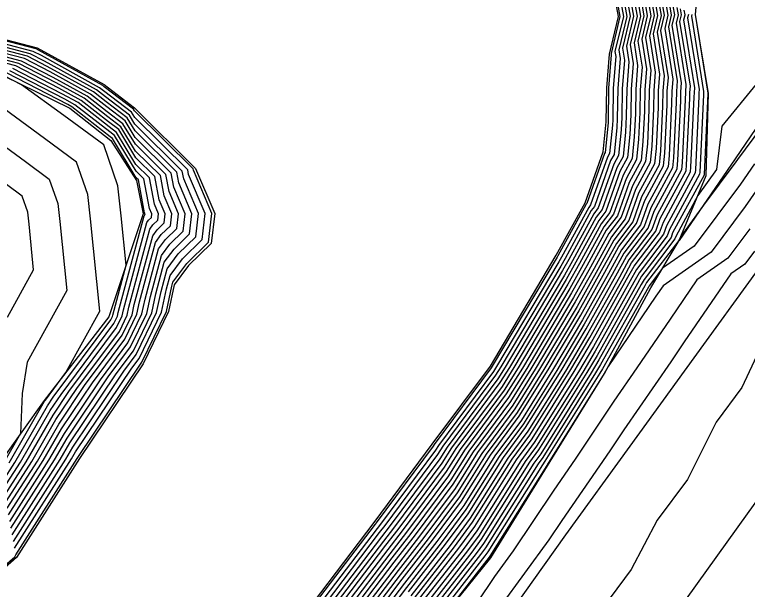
# Model space of a CAD drawing. Extents: x 2188792 to 2191981, y 386090 to 389710.
# Drawn here: x 2189264.3 to 2189328.6, y 386488 to 386538.4 of the extents above; entities that cross this region are included whole.
import ezdxf

# ---------------------------------------------------------------- set-up
doc = ezdxf.new("R2010")
doc.units = 0
for name, color, linetype in [('DTM Contours Major', 7, 'Continuous'), ('DTM Contours Minor', 7, 'Continuous'), ('PH Exist DTM Breakline', 7, 'Continuous')]:
    doc.layers.add(name, color=color, linetype=linetype)

msp = doc.modelspace()

# ---------------------------------------------------------------- linework, layer by layer
at = {"layer": 'DTM Contours Major'}
for points in [[(2189318.202, 386540.606), (2189318.611, 386538.295), (2189317.975, 386535.651), (2189318.194, 386534.288), (2189318.004, 386531.907), (2189317.967, 386529.522), (2189317.9, 386528.121), (2189317.681, 386525.988), (2189317.137, 386524.984), (2189315.844, 386521.331), (2189315.332, 386520.66), (2189313.232, 386516.827), (2189312.53, 386515.577), (2189307.712, 386507.483), (2189306.872, 386506.14), (2189302.623, 386500.424), (2189301.789, 386499.09), (2189297.535, 386493.367), (2189296.658, 386492.241), (2189292.208, 386486.399)], [(2189319.82, 386540.01), (2189320.115, 386538.339), (2189319.655, 386536.428), (2189320.122, 386533.526), (2189319.984, 386531.801), (2189319.957, 386530.074), (2189319.815, 386527.092), (2189319.655, 386525.535), (2189318.498, 386523.398), (2189317.527, 386520.653), (2189316.436, 386519.224), (2189314.821, 386516.277), (2189313.327, 386513.617), (2189309.602, 386507.36), (2189307.814, 386504.5), (2189304.522, 386500.071), (2189302.745, 386497.232), (2189299.443, 386492.788), (2189297.575, 386490.389), (2189294.138, 386485.878)], [(2189321.437, 386539.413), (2189321.619, 386538.383), (2189321.336, 386537.205), (2189322.049, 386532.764), (2189321.964, 386531.696), (2189321.947, 386530.626), (2189321.73, 386526.063), (2189321.63, 386525.082), (2189319.859, 386521.811), (2189319.209, 386519.975), (2189317.54, 386517.789), (2189316.41, 386515.728), (2189314.124, 386511.657), (2189311.492, 386507.237), (2189308.756, 386502.86), (2189306.421, 386499.718), (2189303.702, 386495.373), (2189301.35, 386492.208), (2189298.493, 386488.538), (2189296.068, 386485.356)], [(2189299.41, 386486.687), (2189303.257, 386491.629), (2189304.659, 386493.515), (2189308.32, 386499.365), (2189309.698, 386501.22), (2189313.383, 386507.113), (2189314.921, 386509.697), (2189317.999, 386515.178), (2189318.644, 386516.354), (2189320.892, 386519.297), (2189321.22, 386520.225), (2189323.604, 386524.63), (2189323.646, 386525.034), (2189323.938, 386531.178), (2189323.944, 386531.591), (2189323.977, 386532.002), (2189323.016, 386537.982), (2189323.123, 386538.427), (2189323.054, 386538.816)], [(2189263.96, 386493.37), (2189267.779, 386499.356), (2189268.891, 386501.278), (2189272.497, 386506.651), (2189274.46, 386509.286), (2189275.88, 386512.217), (2189276.196, 386513.69), (2189277.159, 386517.288), (2189277.901, 386518.287), (2189279.07, 386519.428), (2189279.246, 386520.964), (2189278.261, 386523.288), (2189278.033, 386524.511), (2189274.871, 386527.641), (2189273.978, 386529.111), (2189272.361, 386530.345), (2189270.927, 386531.464), (2189267.407, 386533.404), (2189265.146, 386534.57), (2189261.385, 386535.546)], [(2189263.425, 386496.283), (2189265.29, 386499.206), (2189267.656, 386503.299), (2189269.047, 386505.372), (2189273.227, 386510.983), (2189273.728, 386512.016), (2189273.839, 386512.535), (2189275.89, 386520.194), (2189276.042, 386520.399), (2189276.28, 386520.632), (2189276.317, 386520.946), (2189276.115, 386521.421), (2189275.629, 386524.025), (2189274.946, 386524.702), (2189273.044, 386527.83), (2189272.627, 386528.149), (2189269.574, 386530.531), (2189268.687, 386531.019), (2189263.874, 386533.501)], [(2189332.611, 386532.298), (2189327.716, 386525.719), (2189327.568, 386525.507), (2189324.737, 386521.713), (2189322.763, 386518.974), (2189322.581, 386518.638), (2189322.575, 386518.62), (2189319.748, 386514.919), (2189319.589, 386514.629), (2189315.718, 386507.737), (2189315.273, 386506.99), (2189310.641, 386499.58), (2189310.219, 386499.012), (2189305.616, 386491.656), (2189305.164, 386491.049), (2189300.327, 386484.836)], [(2189263.662, 386511.886), (2189265.95, 386516.032), (2189265.549, 386520.046), (2189265.429, 386521.088), (2189264.942, 386522.502), (2189263.556, 386523.52)], [(2189330.923, 386511.721), (2189328.099, 386505.716), (2189325.843, 386502.676), (2189323.326, 386497.654), (2189320.679, 386494.073), (2189318.404, 386489.74), (2189315.298, 386485.577), (2189312.39, 386482.195), (2189309.538, 386478.383), (2189306.337, 386474.698), (2189303.769, 386471.276), (2189300.237, 386467.261), (2189297.987, 386464.272), (2189294.081, 386459.893), (2189292.191, 386457.391), (2189287.859, 386452.609)]]:
    msp.add_lwpolyline(points, dxfattribs=at)
at = {"layer": 'DTM Contours Minor'}
for points in [[(2189316.908, 386541.084), (2189317.407, 386538.259), (2189316.631, 386535.029), (2189316.652, 386534.897), (2189316.42, 386531.991), (2189316.374, 386529.08), (2189316.368, 386528.944), (2189316.101, 386526.35), (2189316.049, 386526.253), (2189314.498, 386521.873), (2189314.449, 386521.808), (2189311.96, 386517.266), (2189311.892, 386517.145), (2189306.199, 386507.582), (2189306.118, 386507.452), (2189301.104, 386500.706), (2189301.023, 386500.577), (2189296.009, 386493.831), (2189295.924, 386493.722), (2189290.665, 386486.817)], [(2189317.232, 386540.964), (2189317.708, 386538.268), (2189316.967, 386535.184), (2189317.037, 386534.745), (2189316.816, 386531.97), (2189316.772, 386529.19), (2189316.751, 386528.738), (2189316.496, 386526.26), (2189316.321, 386525.936), (2189314.835, 386521.737), (2189314.669, 386521.521), (2189312.278, 386517.156), (2189312.052, 386516.753), (2189306.577, 386507.557), (2189306.306, 386507.124), (2189301.484, 386500.636), (2189301.215, 386500.205), (2189296.391, 386493.715), (2189296.108, 386493.351), (2189291.051, 386486.713)], [(2189317.555, 386540.845), (2189318.009, 386538.277), (2189317.303, 386535.34), (2189317.423, 386534.592), (2189317.212, 386531.949), (2189317.17, 386529.301), (2189317.134, 386528.532), (2189316.891, 386526.169), (2189316.593, 386525.619), (2189315.171, 386521.602), (2189314.89, 386521.234), (2189312.596, 386517.046), (2189312.211, 386516.361), (2189306.955, 386507.533), (2189306.495, 386506.796), (2189301.864, 386500.565), (2189301.406, 386499.834), (2189296.772, 386493.599), (2189296.291, 386492.981), (2189291.437, 386486.608)], [(2189317.879, 386540.726), (2189318.31, 386538.286), (2189317.639, 386535.495), (2189317.809, 386534.44), (2189317.608, 386531.928), (2189317.569, 386529.411), (2189317.517, 386528.327), (2189317.286, 386526.079), (2189316.865, 386525.301), (2189315.508, 386521.466), (2189315.111, 386520.947), (2189312.914, 386516.936), (2189312.37, 386515.969), (2189307.333, 386507.508), (2189306.683, 386506.468), (2189302.244, 386500.495), (2189301.597, 386499.462), (2189297.154, 386493.483), (2189296.475, 386492.611), (2189291.822, 386486.504)], [(2189318.526, 386540.487), (2189318.912, 386538.304), (2189318.311, 386535.806), (2189318.58, 386534.135), (2189318.4, 386531.886), (2189318.365, 386529.632), (2189318.283, 386527.915), (2189318.076, 386525.898), (2189317.41, 386524.667), (2189316.181, 386521.195), (2189315.553, 386520.373), (2189313.55, 386516.717), (2189312.689, 386515.185), (2189308.09, 386507.459), (2189307.06, 386505.812), (2189303.003, 386500.353), (2189301.98, 386498.719), (2189297.917, 386493.251), (2189296.842, 386491.87), (2189292.594, 386486.295)], [(2189318.849, 386540.368), (2189319.212, 386538.312), (2189318.647, 386535.961), (2189318.965, 386533.983), (2189318.796, 386531.865), (2189318.763, 386529.742), (2189318.666, 386527.709), (2189318.471, 386525.807), (2189317.682, 386524.349), (2189316.517, 386521.06), (2189315.773, 386520.086), (2189313.867, 386516.607), (2189312.849, 386514.793), (2189308.468, 386507.434), (2189307.248, 386505.484), (2189303.383, 386500.283), (2189302.171, 386498.347), (2189298.298, 386493.135), (2189297.025, 386491.5), (2189292.98, 386486.191)], [(2189319.173, 386540.248), (2189319.513, 386538.321), (2189318.983, 386536.117), (2189319.351, 386533.83), (2189319.192, 386531.844), (2189319.161, 386529.853), (2189319.049, 386527.504), (2189318.865, 386525.716), (2189317.954, 386524.032), (2189316.854, 386520.924), (2189315.994, 386519.799), (2189314.185, 386516.497), (2189313.008, 386514.401), (2189308.846, 386507.409), (2189307.437, 386505.156), (2189303.763, 386500.212), (2189302.363, 386497.975), (2189298.68, 386493.019), (2189297.209, 386491.13), (2189293.366, 386486.086)], [(2189319.496, 386540.129), (2189319.814, 386538.33), (2189319.319, 386536.272), (2189319.736, 386533.678), (2189319.588, 386531.823), (2189319.559, 386529.963), (2189319.432, 386527.298), (2189319.26, 386525.626), (2189318.226, 386523.715), (2189317.19, 386520.789), (2189316.215, 386519.512), (2189314.503, 386516.387), (2189313.167, 386514.009), (2189309.224, 386507.385), (2189307.625, 386504.828), (2189304.143, 386500.142), (2189302.554, 386497.603), (2189299.061, 386492.904), (2189297.392, 386490.76), (2189293.752, 386485.982)], [(2189320.143, 386539.89), (2189320.416, 386538.348), (2189319.991, 386536.583), (2189320.507, 386533.373), (2189320.38, 386531.78), (2189320.355, 386530.184), (2189320.198, 386526.886), (2189320.05, 386525.445), (2189318.771, 386523.08), (2189317.863, 386520.517), (2189316.656, 386518.937), (2189315.139, 386516.167), (2189313.486, 386513.225), (2189309.98, 386507.335), (2189308.002, 386504.172), (2189304.902, 386500), (2189302.937, 386496.86), (2189299.824, 386492.672), (2189297.759, 386490.019), (2189294.524, 386485.773)], [(2189320.466, 386539.771), (2189320.716, 386538.356), (2189320.327, 386536.738), (2189320.893, 386533.221), (2189320.776, 386531.759), (2189320.753, 386530.295), (2189320.581, 386526.68), (2189320.445, 386525.354), (2189319.043, 386522.763), (2189318.2, 386520.382), (2189316.877, 386518.65), (2189315.457, 386516.057), (2189313.646, 386512.833), (2189310.358, 386507.311), (2189308.191, 386503.844), (2189305.282, 386499.93), (2189303.128, 386496.488), (2189300.205, 386492.556), (2189297.942, 386489.649), (2189294.91, 386485.669)], [(2189320.79, 386539.652), (2189321.017, 386538.365), (2189320.663, 386536.894), (2189321.278, 386533.069), (2189321.172, 386531.738), (2189321.151, 386530.405), (2189320.964, 386526.475), (2189320.84, 386525.264), (2189319.315, 386522.446), (2189318.536, 386520.246), (2189317.098, 386518.363), (2189315.775, 386515.947), (2189313.805, 386512.441), (2189310.736, 386507.286), (2189308.379, 386503.516), (2189305.662, 386499.859), (2189303.32, 386496.117), (2189300.587, 386492.44), (2189298.126, 386489.279), (2189295.296, 386485.564)], [(2189295.682, 386485.46), (2189298.309, 386488.908), (2189300.968, 386492.324), (2189303.511, 386495.745), (2189306.041, 386499.789), (2189308.568, 386503.188), (2189311.114, 386507.261), (2189313.964, 386512.049), (2189316.092, 386515.838), (2189317.319, 386518.076), (2189318.873, 386520.111), (2189319.587, 386522.128), (2189321.235, 386525.173), (2189321.347, 386526.269), (2189321.549, 386530.516), (2189321.568, 386531.717), (2189321.664, 386532.916), (2189321, 386537.049), (2189321.318, 386538.374), (2189321.113, 386539.532)], [(2189321.76, 386539.294), (2189321.92, 386538.392), (2189321.672, 386537.36), (2189322.435, 386532.612), (2189322.36, 386531.675), (2189322.345, 386530.737), (2189322.113, 386525.857), (2189322.025, 386524.992), (2189320.131, 386521.494), (2189319.546, 386519.84), (2189317.76, 386517.502), (2189316.728, 386515.618), (2189314.283, 386511.265), (2189311.87, 386507.212), (2189308.945, 386502.532), (2189306.801, 386499.648), (2189303.894, 386495.002), (2189301.731, 386492.092), (2189298.676, 386488.168), (2189296.454, 386485.251)], [(2189298.86, 386487.798), (2189302.113, 386491.976), (2189304.085, 386494.63), (2189307.181, 386499.577), (2189309.133, 386502.204), (2189312.249, 386507.187), (2189314.443, 386510.873), (2189317.046, 386515.508), (2189317.981, 386517.215), (2189319.882, 386519.704), (2189320.404, 386521.177), (2189322.419, 386524.901), (2189322.496, 386525.652), (2189322.743, 386530.847), (2189322.756, 386531.654), (2189322.82, 386532.459), (2189322.008, 386537.515), (2189322.221, 386538.401), (2189322.084, 386539.174)], [(2189322.407, 386539.055), (2189322.521, 386538.409), (2189322.344, 386537.671), (2189323.206, 386532.307), (2189323.152, 386531.633), (2189323.142, 386530.958), (2189322.88, 386525.446), (2189322.814, 386524.811), (2189320.676, 386520.859), (2189320.219, 386519.569), (2189318.202, 386516.928), (2189317.364, 386515.398), (2189314.602, 386510.481), (2189312.627, 386507.163), (2189309.321, 386501.876), (2189307.561, 386499.506), (2189304.276, 386494.258), (2189302.494, 386491.86), (2189299.043, 386487.427)], [(2189299.226, 386487.057), (2189302.876, 386491.745), (2189304.468, 386493.887), (2189307.94, 386499.436), (2189309.51, 386501.548), (2189313.005, 386507.138), (2189314.761, 386510.089), (2189317.682, 386515.288), (2189318.423, 386516.641), (2189320.555, 386519.433), (2189320.948, 386520.542), (2189323.209, 386524.72), (2189323.263, 386525.24), (2189323.54, 386531.068), (2189323.548, 386531.612), (2189323.591, 386532.154), (2189322.68, 386537.826), (2189322.822, 386538.418), (2189322.731, 386538.936)], [(2189323.424, 386538.436), (2189323.352, 386538.137), (2189324.363, 386531.85), (2189324.34, 386531.57), (2189324.336, 386531.289), (2189324.029, 386524.829), (2189323.999, 386524.539), (2189321.492, 386519.907), (2189321.229, 386519.162), (2189318.864, 386516.067), (2189318.317, 386515.068), (2189315.08, 386509.305), (2189313.761, 386507.089), (2189309.887, 386500.892), (2189308.7, 386499.295), (2189304.85, 386493.143), (2189303.638, 386491.513), (2189299.593, 386486.317)], [(2189323.725, 386538.445), (2189323.688, 386538.292), (2189324.748, 386531.697), (2189324.736, 386531.549), (2189324.734, 386531.399), (2189324.412, 386524.623), (2189324.394, 386524.448), (2189321.765, 386519.59), (2189321.565, 386519.026), (2189319.085, 386515.78), (2189318.635, 386514.958), (2189315.24, 386508.913), (2189314.139, 386507.064), (2189310.075, 386500.564), (2189309.08, 386499.224), (2189305.042, 386492.771), (2189304.02, 386491.397), (2189299.777, 386485.946)], [(2189324.024, 386538.448), (2189325.134, 386531.545), (2189325.132, 386531.527), (2189325.132, 386531.51), (2189324.795, 386524.417), (2189324.789, 386524.358), (2189322.037, 386519.273), (2189321.902, 386518.891), (2189319.306, 386515.493), (2189318.953, 386514.849), (2189315.399, 386508.521), (2189314.517, 386507.039), (2189310.264, 386500.236), (2189309.459, 386499.154), (2189305.233, 386492.4), (2189304.401, 386491.281), (2189299.96, 386485.576)], [(2189262.111, 386488.972), (2189264.285, 386490.865), (2189264.388, 386491.04), (2189269.771, 386499.475), (2189269.878, 386499.661), (2189275.256, 386507.674), (2189275.447, 386507.929), (2189277.602, 386512.378), (2189278.081, 386514.614), (2189278.174, 386514.963), (2189279.389, 386516.598), (2189281.301, 386518.465), (2189281.59, 386520.979), (2189279.978, 386524.782), (2189279.956, 386524.9), (2189274.811, 386529.992), (2189274.725, 386530.135), (2189272.149, 386532.102), (2189272.01, 386532.21), (2189266.382, 386535.313), (2189266.163, 386535.426), (2189260.288, 386536.951)], [(2189264.281, 386491.623), (2189269.273, 386499.445), (2189269.631, 386500.066), (2189274.566, 386507.418), (2189275.2, 386508.269), (2189277.172, 386512.338), (2189277.61, 386514.383), (2189277.92, 386515.544), (2189279.017, 386517.02), (2189280.743, 386518.706), (2189281.004, 386520.976), (2189279.549, 386524.408), (2189279.475, 386524.803), (2189274.826, 386529.405), (2189274.538, 386529.879), (2189272.202, 386531.662), (2189271.739, 386532.023), (2189266.639, 386534.836), (2189265.909, 386535.212), (2189260.562, 386536.6)], [(2189264.174, 386492.205), (2189268.775, 386499.415), (2189269.384, 386500.47), (2189273.877, 386507.162), (2189274.954, 386508.608), (2189276.741, 386512.298), (2189277.138, 386514.152), (2189277.667, 386516.126), (2189278.645, 386517.442), (2189280.185, 386518.947), (2189280.418, 386520.972), (2189279.119, 386524.035), (2189278.994, 386524.706), (2189274.841, 386528.817), (2189274.351, 386529.623), (2189272.255, 386531.223), (2189271.469, 386531.837), (2189266.895, 386534.359), (2189265.655, 386534.998), (2189260.837, 386536.249)], [(2189264.067, 386492.788), (2189268.277, 386499.385), (2189269.137, 386500.874), (2189273.187, 386506.907), (2189274.707, 386508.947), (2189276.311, 386512.258), (2189276.667, 386513.921), (2189277.413, 386516.707), (2189278.273, 386517.865), (2189279.627, 386519.187), (2189279.832, 386520.968), (2189278.69, 386523.661), (2189278.514, 386524.609), (2189274.856, 386528.229), (2189274.164, 386529.367), (2189272.308, 386530.784), (2189271.198, 386531.65), (2189267.151, 386533.882), (2189265.4, 386534.784), (2189261.111, 386535.897)], [(2189263.853, 386493.953), (2189267.282, 386499.326), (2189268.644, 386501.683), (2189271.807, 386506.395), (2189274.214, 386509.626), (2189275.45, 386512.177), (2189275.724, 386513.459), (2189276.905, 386517.869), (2189277.529, 386518.709), (2189278.512, 386519.669), (2189278.66, 386520.961), (2189277.832, 386522.915), (2189277.552, 386524.414), (2189274.886, 386527.053), (2189273.791, 386528.855), (2189272.414, 386529.906), (2189270.656, 386531.277), (2189267.663, 386532.927), (2189264.892, 386534.356), (2189261.659, 386535.195)], [(2189263.746, 386494.535), (2189266.784, 386499.296), (2189268.397, 386502.087), (2189271.117, 386506.139), (2189273.967, 386509.965), (2189275.019, 386512.137), (2189275.253, 386513.228), (2189276.651, 386518.451), (2189277.157, 386519.132), (2189277.954, 386519.91), (2189278.074, 386520.957), (2189277.403, 386522.541), (2189277.071, 386524.317), (2189274.901, 386526.465), (2189273.604, 386528.599), (2189272.468, 386529.466), (2189270.386, 386531.09), (2189267.919, 386532.45), (2189264.637, 386534.142), (2189261.933, 386534.844)], [(2189263.639, 386495.118), (2189266.286, 386499.266), (2189268.15, 386502.491), (2189270.427, 386505.883), (2189273.72, 386510.304), (2189274.589, 386512.097), (2189274.782, 386512.997), (2189276.398, 386519.032), (2189276.785, 386519.554), (2189277.396, 386520.15), (2189277.488, 386520.953), (2189276.974, 386522.168), (2189276.591, 386524.22), (2189274.916, 386525.878), (2189273.417, 386528.342), (2189272.521, 386529.027), (2189270.115, 386530.904), (2189268.175, 386531.973), (2189264.383, 386533.929), (2189262.207, 386534.493)], [(2189263.532, 386495.7), (2189265.788, 386499.236), (2189267.903, 386502.895), (2189269.737, 386505.627), (2189273.474, 386510.643), (2189274.158, 386512.056), (2189274.31, 386512.766), (2189276.144, 386519.613), (2189276.413, 386519.976), (2189276.838, 386520.391), (2189276.903, 386520.95), (2189276.544, 386521.794), (2189276.11, 386524.123), (2189274.931, 386525.29), (2189273.231, 386528.086), (2189272.574, 386528.588), (2189269.844, 386530.717), (2189268.431, 386531.496), (2189264.128, 386533.715)], [(2189263.211, 386497.448), (2189264.295, 386499.146), (2189267.162, 386504.108), (2189267.667, 386504.86), (2189272.734, 386511.661), (2189272.867, 386511.936), (2189272.896, 386512.073), (2189274.068, 386516.447), (2189273.635, 386520.769), (2189273.331, 386523.41), (2189272.096, 386526.994), (2189268.585, 386529.575), (2189264.894, 386532.285), (2189263.365, 386533.073)], [(2189263.318, 386496.865), (2189264.793, 386499.176), (2189267.409, 386503.704), (2189268.357, 386505.116), (2189272.981, 386511.322), (2189273.297, 386511.976), (2189273.368, 386512.304), (2189275.636, 386520.776), (2189275.67, 386520.821), (2189275.723, 386520.873), (2189275.731, 386520.942), (2189275.686, 386521.047), (2189275.149, 386523.928), (2189274.961, 386524.114), (2189272.857, 386527.574), (2189272.68, 386527.71), (2189269.303, 386530.344), (2189268.944, 386530.542), (2189263.62, 386533.287)], [(2189329.372, 386532.339), (2189326.349, 386528.647), (2189325.899, 386524.836), (2189324.261, 386522.562), (2189322.309, 386518.956), (2189322.238, 386518.755), (2189319.527, 386515.206), (2189319.271, 386514.739), (2189315.558, 386508.129), (2189314.895, 386507.015), (2189310.452, 386499.908), (2189309.839, 386499.083), (2189305.424, 386492.028), (2189304.783, 386491.165), (2189300.144, 386485.206)], [(2189266.977, 386504.604), (2189268.781, 386507.026), (2189271.752, 386512.408), (2189270.94, 386520.528), (2189270.697, 386522.636), (2189269.711, 386525.496), (2189266.909, 386527.556), (2189262.778, 386530.589)], [(2189262.146, 386527.804), (2189265.233, 386525.538), (2189267.326, 386523.999), (2189268.063, 386521.862), (2189268.244, 386520.287), (2189268.851, 386514.22), (2189265.392, 386507.953), (2189264.946, 386505.196), (2189264.792, 386501.67), (2189263.299, 386499.087)], [(2189329.235, 386525.343), (2189327.98, 386523.549), (2189323.933, 386518.128), (2189321.145, 386516.173), (2189319.968, 386514.632), (2189319.907, 386514.519), (2189315.877, 386507.345), (2189315.651, 386506.965), (2189310.829, 386499.252), (2189310.599, 386498.942), (2189305.807, 386491.285), (2189305.546, 386490.933), (2189300.51, 386484.465), (2189300.314, 386484.207), (2189295.202, 386477.644), (2189295.086, 386477.491), (2189289.895, 386470.828), (2189289.866, 386470.809), (2189289.774, 386470.759), (2189284.098, 386463.611), (2189283.995, 386463.495), (2189278.346, 386456.382), (2189278.216, 386456.238), (2189272.599, 386449.168)], [(2189330.754, 386524.967), (2189328.391, 386521.591), (2189325.409, 386517.595), (2189321.194, 386514.639), (2189320.561, 386513.719), (2189316.382, 386507.568), (2189316.037, 386506.953), (2189316.029, 386506.941), (2189311.018, 386498.924), (2189310.979, 386498.871), (2189305.998, 386490.913), (2189305.927, 386490.817), (2189301.086, 386484.599), (2189300.764, 386484.118), (2189300.7, 386484.03), (2189296.22, 386477.434), (2189295.436, 386476.36), (2189291.43, 386470.519), (2189290.122, 386468.723), (2189285.679, 386463.159), (2189284.425, 386461.441), (2189279.924, 386455.808), (2189278.722, 386454.164)], [(2189328.803, 386519.633), (2189326.884, 386517.062), (2189324.173, 386515.161), (2189321.804, 386511.717), (2189318.903, 386507.447), (2189316.887, 386504.515), (2189313.475, 386499.429), (2189311.609, 386496.719), (2189308.034, 386491.379), (2189306.386, 386489.128), (2189303.289, 386484.506), (2189301.082, 386481.485), (2189298.324, 386477.425), (2189295.733, 386473.873), (2189293.227, 386470.219), (2189290.356, 386466.279), (2189287.535, 386462.746), (2189284.736, 386458.912), (2189281.837, 386455.283), (2189279.108, 386451.552)], [(2189329.214, 386517.675), (2189328.36, 386516.53), (2189327.152, 386515.683), (2189323.047, 386509.714), (2189321.863, 386507.971), (2189317.761, 386502.008), (2189316.513, 386500.148), (2189312.303, 386494.035), (2189311.172, 386492.346), (2189306.89, 386486.5), (2189305.815, 386484.895), (2189301.464, 386478.94), (2189300.428, 386477.415), (2189296.029, 386471.386), (2189295.023, 386469.919), (2189290.59, 386463.835), (2189289.39, 386462.332), (2189285.047, 386456.382), (2189283.75, 386454.759), (2189279.494, 386448.939)], [(2189263.797, 386499.117), (2189266.915, 386504.512), (2189266.977, 386504.604)]]:
    msp.add_lwpolyline(points, dxfattribs=at)
at = {"layer": 'PH Exist DTM Breakline'}
for points in [[(2189295.182, 386447.675), (2189300.794, 386455.577), (2189306.406, 386463.479), (2189312.019, 386471.381), (2189317.631, 386479.283), (2189323.243, 386487.185), (2189328.603, 386494.623), (2189333.963, 386502.06), (2189339.323, 386509.498), (2189344.682, 386516.936), (2189350.042, 386524.373), (2189355.402, 386531.811), (2189360.762, 386539.248), (2189366.138, 386546.758), (2189371.514, 386554.267), (2189376.889, 386561.777), (2189382.265, 386569.286), (2189387.641, 386576.796), (2189393.387, 386584.707), (2189399.133, 386592.619), (2189404.878, 386600.53), (2189410.624, 386608.442)], [(2189262.955, 386435.381), (2189267.81, 386442.163), (2189272.664, 386448.945), (2189278.418, 386456.22), (2189284.172, 386463.495), (2189289.926, 386470.77), (2189295.307, 386477.438), (2189300.688, 386484.106), (2189306.07, 386490.774), (2189311.056, 386498.857), (2189316.042, 386506.94), (2189320.109, 386514.449), (2189322.609, 386518.606), (2189324.991, 386524.312), (2189325.185, 386531.525), (2189324.037, 386538.454), (2189324.433, 386542.646), (2189324.344, 386544.656), (2189325.585, 386548.996), (2189325.762, 386554.914), (2189326.742, 386563.777), (2189327.489, 386572.681), (2189328.235, 386581.585), (2189328.411, 386591.867)], [(2189381.727, 386588.772), (2189376.69, 386581.72), (2189371.652, 386574.669), (2189366.615, 386567.617), (2189361.578, 386560.565), (2189356.541, 386553.514), (2189351.503, 386546.462), (2189346.466, 386539.411), (2189340.826, 386531.641), (2189335.185, 386523.871), (2189329.545, 386516.102), (2189323.904, 386508.332), (2189318.264, 386500.563), (2189312.624, 386492.793), (2189307.159, 386485.101), (2189301.694, 386477.41), (2189296.229, 386469.718), (2189290.764, 386462.026), (2189285.299, 386454.334), (2189279.834, 386446.643)], [(2189358.484, 386567.041), (2189353.193, 386560.304), (2189347.902, 386553.568), (2189342.612, 386546.832), (2189337.321, 386540.095), (2189332.417, 386532.932), (2189327.513, 386525.769), (2189322.609, 386518.606)], [(2189263.199, 386458.183), (2189268.7, 386465.515), (2189271.91, 386469.832), (2189275.451, 386474.077), (2189280.47, 386476.898), (2189285.152, 386479.843), (2189290.499, 386486.862), (2189295.846, 386493.88), (2189300.941, 386500.737), (2189306.037, 386507.593), (2189311.824, 386517.313), (2189314.354, 386521.931), (2189315.932, 386526.389), (2189316.203, 386529.032), (2189316.25, 386532), (2189316.486, 386534.962), (2189317.278, 386538.256), (2189316.769, 386541.135)], [(2189260.171, 386537.101), (2189266.272, 386535.518), (2189272.126, 386532.29), (2189274.805, 386530.245), (2189280.162, 386524.942), (2189281.842, 386520.981), (2189281.54, 386518.362), (2189279.548, 386516.416), (2189278.283, 386514.713), (2189277.787, 386512.396), (2189275.553, 386507.784), (2189269.984, 386499.488), (2189264.434, 386490.79), (2189262.199, 386488.845)], [(2189263.336, 386533.048), (2189269.118, 386530.217), (2189272.719, 386527.385), (2189274.966, 386523.891), (2189275.564, 386520.941), (2189272.556, 386511.906), (2189266.881, 386504.568), (2189262.914, 386499.064)]]:
    msp.add_lwpolyline(points, dxfattribs=at)

doc.saveas('drawing.dxf')
